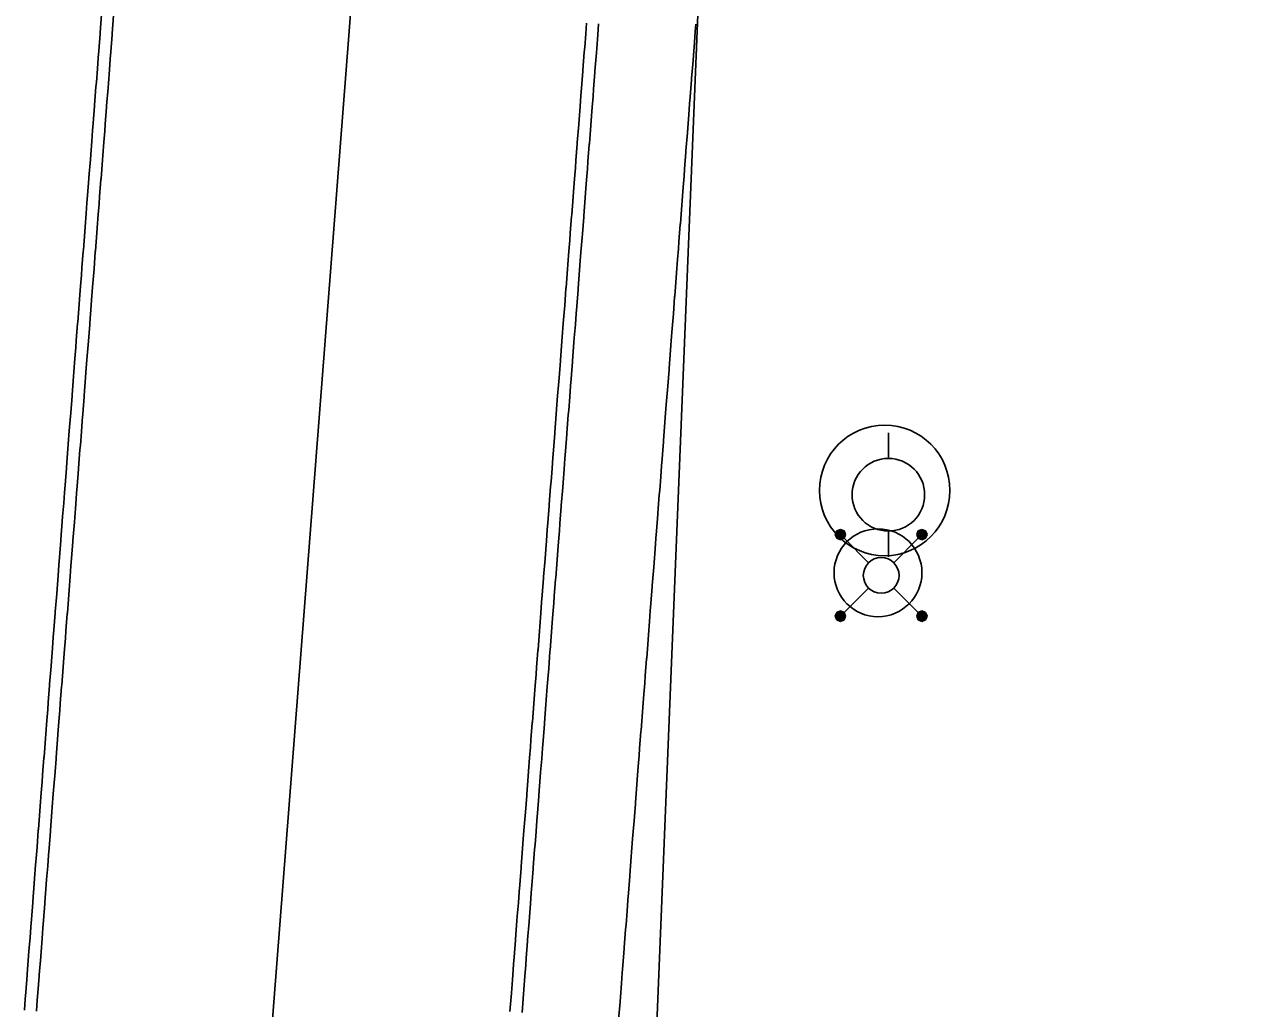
# Model space of a CAD drawing. Extents: x 2145380 to 2157287, y 139568 to 149130.
# Drawn here: x 2151021.3 to 2151088.5, y 140659.7 to 140713.9 of the extents above; entities that cross this region are included whole.
import ezdxf

# ---------------------------------------------------------------- set-up
doc = ezdxf.new("R2010")
doc.units = 0
for name, color, linetype in [('Default', 7, 'Continuous'), ('PR_PREVIOUSLY CONSTRUCTED', 7, 'Continuous'), ('TOPO_Light Pole', 7, 'Continuous'), ('TOPO_Power Pole', 7, 'Continuous'), ('TOPO_Tree', 7, 'Continuous'), ('TOPO_Wall Freestanding', 7, 'Continuous')]:
    doc.layers.add(name, color=color, linetype=linetype)

# ---------------------------------------------------------------- blocks, each defined once
blk = doc.blocks.new('POWPOL')
at = {"layer": 'TOPO_Power Pole'}
for p, q in [((0, 10.16), (0, 17.34)), ((0, -10.16), (0, -17.34))]:
    blk.add_line(p, q, dxfattribs=at)
blk.add_circle((0, 0), 10.16, dxfattribs=at)
blk = doc.blocks.new('HIGHMAST')
at = {"layer": 'Default'}
for p, q in [((-6.44, 5.71), (-6.22, 6.22)), ((-6.22, 5.2), (-6.44, 5.71)), ((-6.31, 5.85), (-5.9, 6.28)), ((-6.16, 5.28), (-6.31, 5.85)), ((-6.25, 5.72), (-5.19, 5.62)), ((-5.58, 5.13), (-6.25, 5.72)), ((-6.22, 6.22), (-5.71, 6.44)), ((-6.22, 5.2), (-6.22, 5.2)), ((-5.71, 4.98), (-6.22, 5.2)), ((-6.21, 5.83), (-5.88, 6.16)), ((-6.09, 5.38), (-6.21, 5.83)), ((-6.15, 5.28), (-6.16, 5.28)), ((-5.72, 5.08), (-6.15, 5.28)), ((-6.09, 5.38), (-6.09, 5.38)), ((-5.62, 5.22), (-6.09, 5.38)), ((-6.08, 5.72), (-5.78, 6)), ((-5.74, 5.36), (-6.08, 5.72)), ((-6.02, 5.47), (-5.99, 5.94)), ((-6.02, 5.47), (-6.02, 5.47)), ((-5.48, 5.42), (-6.02, 5.47)), ((-5.99, 5.94), (-5.53, 5.97)), ((-5.78, 5.83), (-5.92, 5.69)), ((-5.92, 5.69), (-5.75, 5.51)), ((-5.9, 6.28), (-5.32, 6.14)), ((-5.88, 6.16), (-5.43, 6.05)), ((-5.8, 6.29), (-5.58, 5.13)), ((-5.79, 5.79), (-5.8, 6.29)), ((-5.6, 5.65), (-5.79, 5.79)), ((-5.78, 6), (-5.78, 5.83)), ((-5.77, 6.02), (-5.42, 5.63)), ((-5.75, 5.51), (-5.6, 5.65)), ((-5.42, 5.63), (-5.74, 5.36)), ((-5.28, 5.26), (-5.72, 5.08)), ((-5.71, 6.44), (-5.2, 6.22)), ((-5.2, 5.2), (-5.71, 4.98)), ((-5.26, 5.57), (-5.62, 5.22)), ((-5.53, 5.97), (-5.53, 5.96)), ((-5.52, 5.96), (-5.48, 5.42)), ((-5.43, 6.05), (-5.43, 6.05)), ((-5.41, 6.05), (-5.26, 5.57)), ((-5.32, 6.14), (-5.31, 6.13)), ((-5.3, 6.14), (-5.1, 5.7)), ((-5.1, 5.7), (-5.28, 5.26)), ((-5.2, 6.22), (-4.98, 5.71)), ((-5.2, 6.22), (-5.2, 6.22)), ((-4.98, 5.71), (-5.2, 5.2)), ((-5.2, 5.2), (-1.77, 1.77)), ((5.2, 5.2), (1.77, 1.77)), ((4.98, 5.71), (5.2, 6.22)), ((5.2, 5.2), (4.98, 5.71)), ((5.08, 5.72), (5.28, 6.15)), ((5.26, 5.28), (5.08, 5.72)), ((5.13, 5.58), (5.72, 6.25)), ((6.29, 5.8), (5.13, 5.58)), ((5.2, 6.22), (5.71, 6.44)), ((5.2, 6.22), (5.2, 6.22)), ((5.71, 4.98), (5.2, 5.2)), ((5.22, 5.62), (5.38, 6.09)), ((5.57, 5.26), (5.22, 5.62)), ((5.7, 5.1), (5.26, 5.28)), ((5.28, 6.16), (5.85, 6.31)), ((5.28, 6.15), (5.28, 6.16)), ((5.36, 5.74), (5.72, 6.08)), ((5.63, 5.42), (5.36, 5.74)), ((5.38, 6.09), (5.83, 6.21)), ((5.38, 6.09), (5.38, 6.09)), ((5.42, 5.48), (5.47, 6.02)), ((5.96, 5.52), (5.42, 5.48)), ((5.47, 6.02), (5.94, 5.99)), ((5.47, 6.02), (5.47, 6.02)), ((5.69, 5.92), (5.51, 5.75)), ((5.51, 5.75), (5.65, 5.6)), ((6.05, 5.41), (5.57, 5.26)), ((5.72, 6.25), (5.62, 5.19)), ((6.02, 5.77), (5.63, 5.42)), ((5.65, 5.6), (5.79, 5.79)), ((5.83, 5.78), (5.69, 5.92)), ((6.14, 5.3), (5.7, 5.1)), ((5.71, 6.44), (6.22, 6.22)), ((6.22, 5.2), (5.71, 4.98)), ((5.72, 6.08), (6, 5.78)), ((5.79, 5.79), (6.29, 5.8)), ((5.83, 6.21), (6.16, 5.88)), ((6, 5.78), (5.83, 5.78)), ((5.85, 6.31), (6.28, 5.9)), ((5.94, 5.99), (5.97, 5.53)), ((5.97, 5.53), (5.96, 5.53)), ((6.16, 5.88), (6.05, 5.43)), ((6.05, 5.43), (6.05, 5.43)), ((6.14, 5.32), (6.13, 5.31)), ((6.28, 5.9), (6.14, 5.32)), ((6.22, 6.22), (6.44, 5.71)), ((6.44, 5.71), (6.22, 5.2)), ((6.22, 5.2), (6.22, 5.2)), ((-5.2, -5.2), (-1.77, -1.77)), ((5.2, -5.2), (1.77, -1.77)), ((-6.22, -5.2), (-5.71, -4.98)), ((-6.14, -5.3), (-5.7, -5.1)), ((-5.71, -4.98), (-5.2, -5.2)), ((-5.7, -5.1), (-5.26, -5.28)), ((5.2, -5.2), (5.71, -4.98)), ((5.28, -5.26), (5.72, -5.08)), ((5.71, -4.98), (6.22, -5.2)), ((5.72, -5.08), (6.15, -5.28)), ((-6.44, -5.71), (-6.22, -5.2)), ((-6.22, -6.22), (-6.44, -5.71)), ((-6.29, -5.8), (-5.13, -5.58)), ((-5.79, -5.79), (-6.29, -5.8)), ((-6.28, -5.9), (-6.14, -5.32)), ((-5.85, -6.31), (-6.28, -5.9)), ((-6.22, -5.2), (-6.22, -5.2)), ((-5.71, -6.44), (-6.22, -6.22)), ((-6.16, -5.88), (-6.05, -5.43)), ((-5.83, -6.21), (-6.16, -5.88)), ((-6.14, -5.32), (-6.13, -5.31)), ((-6.05, -5.41), (-5.57, -5.26)), ((-6.05, -5.43), (-6.05, -5.43)), ((-6.02, -5.77), (-5.63, -5.42)), ((-6, -5.78), (-5.83, -5.78)), ((-5.72, -6.08), (-6, -5.78)), ((-5.97, -5.53), (-5.96, -5.53)), ((-5.94, -5.99), (-5.97, -5.53)), ((-5.96, -5.52), (-5.42, -5.48)), ((-5.47, -6.02), (-5.94, -5.99)), ((-5.28, -6.16), (-5.85, -6.31)), ((-5.83, -5.78), (-5.69, -5.92)), ((-5.38, -6.09), (-5.83, -6.21)), ((-5.65, -5.6), (-5.79, -5.79)), ((-5.72, -6.25), (-5.62, -5.19)), ((-5.13, -5.58), (-5.72, -6.25)), ((-5.36, -5.74), (-5.72, -6.08)), ((-5.2, -6.22), (-5.71, -6.44)), ((-5.69, -5.92), (-5.51, -5.75)), ((-5.51, -5.75), (-5.65, -5.6)), ((-5.63, -5.42), (-5.36, -5.74)), ((-5.57, -5.26), (-5.22, -5.62)), ((-5.42, -5.48), (-5.47, -6.02)), ((-5.47, -6.02), (-5.47, -6.02)), ((-5.22, -5.62), (-5.38, -6.09)), ((-5.38, -6.09), (-5.38, -6.09)), ((-5.08, -5.72), (-5.28, -6.15)), ((-5.28, -6.15), (-5.28, -6.16)), ((-5.26, -5.28), (-5.08, -5.72)), ((-5.2, -5.2), (-4.98, -5.71)), ((-4.98, -5.71), (-5.2, -6.22)), ((-5.2, -6.22), (-5.2, -6.22)), ((4.98, -5.71), (5.2, -5.2)), ((5.2, -6.22), (4.98, -5.71)), ((5.1, -5.7), (5.28, -5.26)), ((5.3, -6.14), (5.1, -5.7)), ((6.25, -5.72), (5.19, -5.62)), ((5.71, -6.44), (5.2, -6.22)), ((5.2, -6.22), (5.2, -6.22)), ((5.26, -5.57), (5.62, -5.22)), ((5.41, -6.05), (5.26, -5.57)), ((5.32, -6.14), (5.31, -6.13)), ((5.9, -6.28), (5.32, -6.14)), ((5.42, -5.63), (5.74, -5.36)), ((5.77, -6.02), (5.42, -5.63)), ((5.43, -6.05), (5.43, -6.05)), ((5.88, -6.16), (5.43, -6.05)), ((5.48, -5.42), (6.02, -5.47)), ((5.52, -5.96), (5.48, -5.42)), ((5.99, -5.94), (5.53, -5.97)), ((5.53, -5.97), (5.53, -5.96)), ((5.58, -5.13), (6.25, -5.72)), ((5.8, -6.29), (5.58, -5.13)), ((5.75, -5.51), (5.6, -5.65)), ((5.6, -5.65), (5.79, -5.79)), ((5.62, -5.22), (6.09, -5.38)), ((6.22, -6.22), (5.71, -6.44)), ((5.74, -5.36), (6.08, -5.72)), ((5.92, -5.69), (5.75, -5.51)), ((5.78, -5.83), (5.92, -5.69)), ((6.08, -5.72), (5.78, -6)), ((5.78, -6), (5.78, -5.83)), ((5.79, -5.79), (5.8, -6.29)), ((6.21, -5.83), (5.88, -6.16)), ((6.31, -5.85), (5.9, -6.28)), ((6.02, -5.47), (5.99, -5.94)), ((6.02, -5.47), (6.02, -5.47)), ((6.09, -5.38), (6.21, -5.83)), ((6.09, -5.38), (6.09, -5.38)), ((6.15, -5.28), (6.16, -5.28)), ((6.16, -5.28), (6.31, -5.85)), ((6.22, -5.2), (6.22, -5.2)), ((6.22, -5.2), (6.44, -5.71)), ((6.44, -5.71), (6.22, -6.22))]:
    blk.add_line(p, q, dxfattribs=at)
for centre, radius in [((-0.45, 0.37), 6.15), ((0, 0), 2.5), ((0, 0), 2.5), ((0, 0), 2.5), ((0, 0), 2.5)]:
    blk.add_circle(centre, radius, dxfattribs=at)

msp = doc.modelspace()

# ---------------------------------------------------------------- linework, layer by layer
at = {"layer": 'PR_PREVIOUSLY CONSTRUCTED'}
msp.add_line((2151024.344, 140522.261), (2151080.289, 141243.227), dxfattribs=at)
for points in [[(2151021.285, 140659.64), (2151021.332, 140660.241), (2151021.363, 140660.637), (2151021.435, 140661.571), (2151021.44, 140661.634), (2151021.517, 140662.631), (2151021.538, 140662.9), (2151021.595, 140663.628), (2151021.641, 140664.229), (2151021.672, 140664.625), (2151021.745, 140665.559), (2151021.75, 140665.622), (2151021.827, 140666.619), (2151021.848, 140666.888), (2151021.904, 140667.616), (2151021.951, 140668.217), (2151021.982, 140668.613), (2151022.054, 140669.547), (2151022.059, 140669.61), (2151022.136, 140670.607), (2151022.157, 140670.876), (2151022.214, 140671.604), (2151022.26, 140672.205), (2151022.291, 140672.601), (2151022.364, 140673.535), (2151022.368, 140673.598), (2151022.446, 140674.595), (2151022.467, 140674.864), (2151022.523, 140675.592), (2151022.57, 140676.193), (2151022.601, 140676.589), (2151022.673, 140677.523), (2151022.678, 140677.586), (2151022.755, 140678.583), (2151022.776, 140678.852), (2151022.833, 140679.58), (2151022.879, 140680.181), (2151022.91, 140680.577), (2151022.982, 140681.511), (2151022.987, 140681.574), (2151023.065, 140682.571), (2151023.086, 140682.84), (2151023.142, 140683.568), (2151023.189, 140684.169), (2151023.219, 140684.565), (2151023.292, 140685.499), (2151023.297, 140685.562), (2151023.374, 140686.559), (2151023.395, 140686.828), (2151023.452, 140687.556), (2151023.498, 140688.157), (2151023.529, 140688.553), (2151023.601, 140689.487), (2151023.606, 140689.55), (2151023.684, 140690.547), (2151023.705, 140690.816), (2151023.761, 140691.544), (2151023.808, 140692.145), (2151023.838, 140692.541), (2151023.911, 140693.475), (2151023.916, 140693.538), (2151023.993, 140694.535), (2151024.014, 140694.804), (2151024.07, 140695.532), (2151024.117, 140696.133), (2151024.148, 140696.529), (2151024.22, 140697.463), (2151024.225, 140697.526), (2151024.303, 140698.523), (2151024.323, 140698.792), (2151024.38, 140699.52), (2151024.427, 140700.121), (2151024.457, 140700.517), (2151024.53, 140701.451), (2151024.535, 140701.514), (2151024.612, 140702.511), (2151024.633, 140702.78), (2151024.689, 140703.508), (2151024.736, 140704.109), (2151024.767, 140704.505), (2151024.839, 140705.439), (2151024.844, 140705.502), (2151024.921, 140706.499), (2151024.942, 140706.768), (2151024.999, 140707.496), (2151025.046, 140708.097), (2151025.076, 140708.493), (2151025.149, 140709.427), (2151025.154, 140709.49), (2151025.231, 140710.487), (2151025.252, 140710.756), (2151025.308, 140711.484), (2151025.355, 140712.085), (2151025.386, 140712.481), (2151025.458, 140713.415), (2151025.463, 140713.478), (2151025.54, 140714.475)], [(2151021.951, 140659.588), (2151021.998, 140660.19), (2151022.028, 140660.585), (2151022.101, 140661.519), (2151022.106, 140661.582), (2151022.183, 140662.579), (2151022.204, 140662.848), (2151022.26, 140663.576), (2151022.307, 140664.178), (2151022.338, 140664.573), (2151022.41, 140665.507), (2151022.415, 140665.57), (2151022.493, 140666.567), (2151022.513, 140666.836), (2151022.57, 140667.564), (2151022.617, 140668.166), (2151022.647, 140668.561), (2151022.72, 140669.495), (2151022.725, 140669.558), (2151022.802, 140670.555), (2151022.823, 140670.824), (2151022.879, 140671.552), (2151022.926, 140672.154), (2151022.957, 140672.549), (2151023.029, 140673.483), (2151023.034, 140673.546), (2151023.111, 140674.543), (2151023.132, 140674.812), (2151023.189, 140675.54), (2151023.236, 140676.142), (2151023.266, 140676.537), (2151023.339, 140677.471), (2151023.344, 140677.534), (2151023.421, 140678.531), (2151023.442, 140678.8), (2151023.498, 140679.528), (2151023.545, 140680.13), (2151023.576, 140680.525), (2151023.648, 140681.459), (2151023.653, 140681.522), (2151023.73, 140682.519), (2151023.751, 140682.788), (2151023.808, 140683.516), (2151023.854, 140684.118), (2151023.885, 140684.513), (2151023.958, 140685.447), (2151023.962, 140685.51), (2151024.04, 140686.507), (2151024.061, 140686.776), (2151024.117, 140687.504), (2151024.164, 140688.106), (2151024.195, 140688.501), (2151024.267, 140689.435), (2151024.272, 140689.498), (2151024.349, 140690.495), (2151024.37, 140690.764), (2151024.427, 140691.492), (2151024.473, 140692.094), (2151024.504, 140692.489), (2151024.577, 140693.423), (2151024.581, 140693.486), (2151024.659, 140694.483), (2151024.68, 140694.752), (2151024.736, 140695.48), (2151024.783, 140696.082), (2151024.814, 140696.477), (2151024.886, 140697.411), (2151024.891, 140697.474), (2151024.968, 140698.471), (2151024.989, 140698.74), (2151025.046, 140699.468), (2151025.092, 140700.07), (2151025.123, 140700.465), (2151025.195, 140701.399), (2151025.2, 140701.462), (2151025.278, 140702.459), (2151025.299, 140702.728), (2151025.355, 140703.456), (2151025.402, 140704.058), (2151025.432, 140704.453), (2151025.505, 140705.387), (2151025.51, 140705.45), (2151025.587, 140706.447), (2151025.608, 140706.716), (2151025.665, 140707.444), (2151025.711, 140708.046), (2151025.742, 140708.441), (2151025.814, 140709.375), (2151025.819, 140709.438), (2151025.897, 140710.435), (2151025.918, 140710.704), (2151025.974, 140711.432), (2151026.021, 140712.034), (2151026.051, 140712.429), (2151026.124, 140713.363), (2151026.129, 140713.426), (2151026.206, 140714.423)], [(2151048.048, 140659.569), (2151048.125, 140660.566), (2151048.146, 140660.835), (2151048.202, 140661.563), (2151048.249, 140662.165), (2151048.28, 140662.56), (2151048.352, 140663.494), (2151048.357, 140663.557), (2151048.435, 140664.554), (2151048.455, 140664.823), (2151048.512, 140665.551), (2151048.559, 140666.153), (2151048.589, 140666.548), (2151048.662, 140667.482), (2151048.667, 140667.545), (2151048.744, 140668.542), (2151048.765, 140668.811), (2151048.821, 140669.539), (2151048.868, 140670.141), (2151048.899, 140670.536), (2151048.971, 140671.47), (2151048.976, 140671.533), (2151049.053, 140672.53), (2151049.074, 140672.799), (2151049.131, 140673.527), (2151049.178, 140674.129), (2151049.208, 140674.524), (2151049.281, 140675.458), (2151049.286, 140675.521), (2151049.363, 140676.518), (2151049.384, 140676.787), (2151049.44, 140677.515), (2151049.487, 140678.117), (2151049.518, 140678.512), (2151049.59, 140679.446), (2151049.595, 140679.509), (2151049.672, 140680.506), (2151049.693, 140680.775), (2151049.75, 140681.503), (2151049.796, 140682.105), (2151049.827, 140682.5), (2151049.9, 140683.434), (2151049.905, 140683.497), (2151049.982, 140684.494), (2151050.003, 140684.763), (2151050.059, 140685.491), (2151050.106, 140686.093), (2151050.137, 140686.488), (2151050.209, 140687.422), (2151050.214, 140687.485), (2151050.291, 140688.482), (2151050.312, 140688.751), (2151050.369, 140689.479), (2151050.415, 140690.081), (2151050.446, 140690.476), (2151050.519, 140691.41), (2151050.523, 140691.473), (2151050.601, 140692.47), (2151050.622, 140692.739), (2151050.678, 140693.467), (2151050.725, 140694.069), (2151050.756, 140694.464), (2151050.828, 140695.398), (2151050.833, 140695.461), (2151050.91, 140696.458), (2151050.931, 140696.727), (2151050.988, 140697.455), (2151051.034, 140698.057), (2151051.065, 140698.452), (2151051.137, 140699.386), (2151051.142, 140699.449), (2151051.22, 140700.446), (2151051.241, 140700.715), (2151051.297, 140701.443), (2151051.344, 140702.045), (2151051.374, 140702.44), (2151051.447, 140703.374), (2151051.452, 140703.437), (2151051.529, 140704.434), (2151051.55, 140704.703), (2151051.607, 140705.431), (2151051.653, 140706.033), (2151051.684, 140706.428), (2151051.756, 140707.362), (2151051.761, 140707.425), (2151051.839, 140708.422), (2151051.86, 140708.691), (2151051.916, 140709.419), (2151051.963, 140710.021), (2151051.993, 140710.416), (2151052.066, 140711.35), (2151052.071, 140711.413), (2151052.148, 140712.41), (2151052.169, 140712.679), (2151052.225, 140713.407), (2151052.272, 140714.009)], [(2151048.713, 140659.517), (2151048.791, 140660.514), (2151048.812, 140660.784), (2151048.868, 140661.511), (2151048.915, 140662.113), (2151048.946, 140662.508), (2151049.018, 140663.442), (2151049.023, 140663.505), (2151049.1, 140664.502), (2151049.121, 140664.772), (2151049.178, 140665.499), (2151049.224, 140666.101), (2151049.255, 140666.496), (2151049.327, 140667.43), (2151049.332, 140667.493), (2151049.41, 140668.49), (2151049.431, 140668.76), (2151049.487, 140669.487), (2151049.534, 140670.089), (2151049.564, 140670.484), (2151049.637, 140671.418), (2151049.642, 140671.481), (2151049.719, 140672.478), (2151049.74, 140672.748), (2151049.797, 140673.475), (2151049.843, 140674.077), (2151049.874, 140674.472), (2151049.946, 140675.406), (2151049.951, 140675.469), (2151050.029, 140676.466), (2151050.05, 140676.736), (2151050.106, 140677.463), (2151050.153, 140678.065), (2151050.183, 140678.46), (2151050.256, 140679.394), (2151050.261, 140679.457), (2151050.338, 140680.454), (2151050.359, 140680.724), (2151050.415, 140681.451), (2151050.462, 140682.053), (2151050.493, 140682.448), (2151050.565, 140683.382), (2151050.57, 140683.445), (2151050.648, 140684.442), (2151050.668, 140684.712), (2151050.725, 140685.439), (2151050.772, 140686.041), (2151050.802, 140686.436), (2151050.875, 140687.37), (2151050.88, 140687.433), (2151050.957, 140688.43), (2151050.978, 140688.7), (2151051.034, 140689.427), (2151051.081, 140690.029), (2151051.112, 140690.424), (2151051.184, 140691.358), (2151051.189, 140691.421), (2151051.266, 140692.419), (2151051.287, 140692.688), (2151051.344, 140693.416), (2151051.39, 140694.017), (2151051.421, 140694.413), (2151051.494, 140695.346), (2151051.499, 140695.41), (2151051.576, 140696.407), (2151051.597, 140696.676), (2151051.653, 140697.404), (2151051.7, 140698.005), (2151051.731, 140698.401), (2151051.803, 140699.334), (2151051.808, 140699.398), (2151051.885, 140700.395), (2151051.906, 140700.664), (2151051.963, 140701.392), (2151052.009, 140701.993), (2151052.04, 140702.389), (2151052.113, 140703.322), (2151052.117, 140703.386), (2151052.195, 140704.383), (2151052.216, 140704.652), (2151052.272, 140705.38), (2151052.319, 140705.981), (2151052.35, 140706.377), (2151052.422, 140707.31), (2151052.427, 140707.374), (2151052.504, 140708.371), (2151052.525, 140708.64), (2151052.582, 140709.368), (2151052.628, 140709.969), (2151052.659, 140710.365), (2151052.731, 140711.298), (2151052.736, 140711.362), (2151052.814, 140712.359), (2151052.835, 140712.628), (2151052.891, 140713.356), (2151052.938, 140713.957)], [(2151054.037, 140659.104), (2151054.115, 140660.101), (2151054.136, 140660.37), (2151054.192, 140661.098), (2151054.239, 140661.7), (2151054.27, 140662.095), (2151054.342, 140663.029), (2151054.347, 140663.092), (2151054.424, 140664.089), (2151054.445, 140664.358), (2151054.502, 140665.086), (2151054.548, 140665.688), (2151054.579, 140666.083), (2151054.651, 140667.017), (2151054.656, 140667.08), (2151054.734, 140668.077), (2151054.755, 140668.346), (2151054.811, 140669.074), (2151054.858, 140669.676), (2151054.888, 140670.071), (2151054.961, 140671.005), (2151054.966, 140671.068), (2151055.043, 140672.065), (2151055.064, 140672.335), (2151055.121, 140673.062), (2151055.167, 140673.664), (2151055.198, 140674.059), (2151055.27, 140674.993), (2151055.275, 140675.056), (2151055.353, 140676.053), (2151055.374, 140676.323), (2151055.43, 140677.05), (2151055.477, 140677.652), (2151055.507, 140678.047), (2151055.58, 140678.981), (2151055.585, 140679.044), (2151055.662, 140680.041), (2151055.683, 140680.311), (2151055.739, 140681.038), (2151055.786, 140681.64), (2151055.817, 140682.035), (2151055.889, 140682.969), (2151055.894, 140683.032), (2151055.972, 140684.029), (2151055.992, 140684.299), (2151056.049, 140685.026), (2151056.096, 140685.628), (2151056.126, 140686.023), (2151056.199, 140686.957), (2151056.204, 140687.02), (2151056.281, 140688.017), (2151056.302, 140688.287), (2151056.358, 140689.014), (2151056.405, 140689.616), (2151056.436, 140690.011), (2151056.508, 140690.945), (2151056.513, 140691.008), (2151056.59, 140692.005), (2151056.611, 140692.275), (2151056.668, 140693.002), (2151056.714, 140693.604), (2151056.745, 140693.999), (2151056.818, 140694.933), (2151056.823, 140694.996), (2151056.9, 140695.993), (2151056.921, 140696.263), (2151056.977, 140696.99), (2151057.024, 140697.592), (2151057.055, 140697.987), (2151057.127, 140698.921), (2151057.132, 140698.984), (2151057.209, 140699.981), (2151057.23, 140700.251), (2151057.287, 140700.978), (2151057.333, 140701.58), (2151057.364, 140701.975), (2151057.437, 140702.909), (2151057.441, 140702.972), (2151057.519, 140703.969), (2151057.54, 140704.239), (2151057.596, 140704.966), (2151057.643, 140705.568), (2151057.674, 140705.963), (2151057.746, 140706.897), (2151057.751, 140706.96), (2151057.828, 140707.957), (2151057.849, 140708.227), (2151057.906, 140708.954), (2151057.952, 140709.556), (2151057.983, 140709.951), (2151058.055, 140710.885), (2151058.06, 140710.948), (2151058.138, 140711.945), (2151058.159, 140712.215), (2151058.215, 140712.942), (2151058.262, 140713.544), (2151058.292, 140713.939)]]:
    msp.add_lwpolyline(points, dxfattribs=at)
at = {"layer": 'TOPO_Tree'}
msp.add_lwpolyline([(2151445.176, 140947.891), (2151420.822, 140947.46), (2151328.06, 140943.838), (2151236.478, 140943.456), (2151157.972, 140945.532), (2151126.335, 140942.827), (2151108.689, 140937.481), (2151091.584, 140924.884), (2151080.674, 140911.901), (2151069.388, 140864.173), (2151059.564, 140742.951), (2151055.525, 140643.54)], dxfattribs=at)
at = {"layer": 'TOPO_Wall Freestanding'}
msp.add_circle((2151068.705, 140688.264), 3.594, dxfattribs=at)

# ---------------------------------------------------------------- block references
at = {"layer": 'TOPO_Light Pole', "xscale": 0.39370000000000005, "yscale": 0.3937000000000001}
msp.add_blockref('HIGHMAST', (2151068.51, 140683.585), dxfattribs=at)
at = {"layer": 'TOPO_Power Pole', "xscale": 0.19685000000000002, "yscale": 0.19685000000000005}
msp.add_blockref('POWPOL', (2151068.906, 140688.026), dxfattribs=at)

doc.saveas('drawing.dxf')
